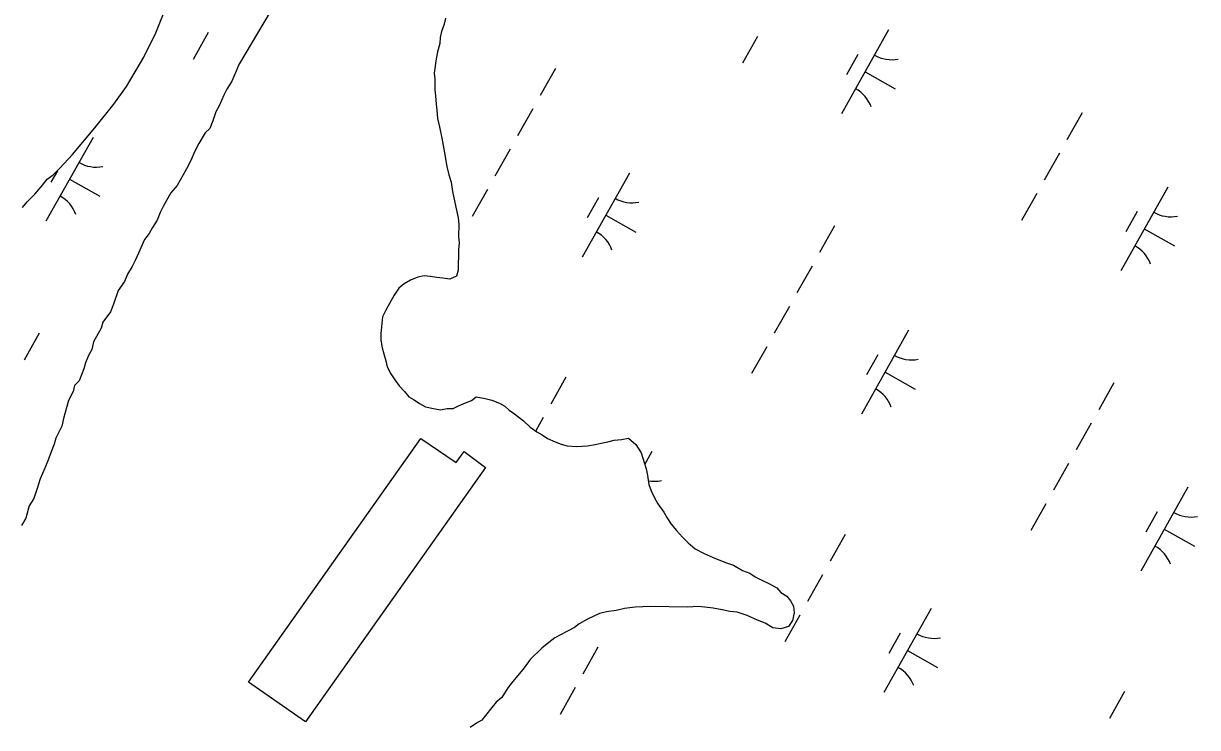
# Model space of a CAD drawing. Extents: x 3913936 to 3933962, y 195330 to 217741.
# Drawn here: x 3926453 to 3927063, y 211254 to 211619 of the extents above; entities that cross this region are included whole.
import ezdxf

# ---------------------------------------------------------------- set-up
doc = ezdxf.new("R2010")
doc.units = 0
doc.layers.add('V-CHAN-DOCK', color=7, linetype='Continuous')
doc.layers.add('V-WETL-SWMP', color=7, linetype='Continuous')

msp = doc.modelspace()

# ---------------------------------------------------------------- linework, layer by layer
at = {"layer": 'V-CHAN-DOCK'}
msp.add_lwpolyline([(3926599.79, 211256.71), (3926570.21, 211277.33), (3926659.67, 211403.8), (3926678.16, 211391.18), (3926682.17, 211397.02), (3926693.25, 211388.62)], close=True, dxfattribs=at)
at = {"layer": 'V-WETL-SWMP'}
for p, q in [((3926671.77, 211618.78), (3926670.54, 211614.87)), ((3926672.6, 211621.91), (3926671.77, 211618.78)), ((3926549.3, 211614.38), (3926541.46, 211600.44)), ((3926669.72, 211611.74), (3926669.68, 211608.6)), ((3926670.54, 211614.87), (3926669.72, 211611.74)), ((3926834.5, 211612.38), (3926826.66, 211598.43)), ((3926902.59, 211615.73), (3926878.09, 211572.15)), ((3926669.68, 211608.6), (3926668.44, 211604.3)), ((3926667.61, 211600.77), (3926666.72, 211593.32)), ((3926668.44, 211604.3), (3926667.61, 211600.77)), ((3926886.56, 211602.95), (3926880.68, 211592.49)), ((3926729.58, 211595.64), (3926721.74, 211581.69)), ((3926890.34, 211593.94), (3926906.03, 211585.12)), ((3926666.72, 211593.32), (3926667.07, 211590.18)), ((3926667.07, 211590.18), (3926667, 211584.68)), ((3926667, 211584.68), (3926667.35, 211581.53)), ((3926667.35, 211581.53), (3926667.69, 211577.21)), ((3926667.69, 211577.21), (3926668.04, 211574.06)), ((3926668.04, 211574.06), (3926668.38, 211569.74)), ((3926668.38, 211569.74), (3926669.5, 211565.4)), ((3926717.82, 211574.72), (3926709.98, 211560.77)), ((3927003.02, 211572.71), (3926995.17, 211558.76)), ((3926669.5, 211565.4), (3926670.6, 211559.5)), ((3926489.62, 211559.99), (3926465.12, 211516.41)), ((3926670.6, 211559.5), (3926672.07, 211552.01)), ((3926672.07, 211552.01), (3926673.15, 211544.93)), ((3926706.06, 211553.8), (3926698.22, 211539.85)), ((3926991.25, 211551.79), (3926983.41, 211537.84)), ((3926673.15, 211544.93), (3926674.27, 211540.6)), ((3926471.04, 211542.68), (3926467.71, 211536.75)), ((3926674.27, 211540.6), (3926675.4, 211536.65)), ((3926767.99, 211541.44), (3926743.49, 211497.86)), ((3926477.37, 211538.2), (3926493.06, 211529.38)), ((3926675.4, 211536.65), (3926676.12, 211531.93)), ((3926694.3, 211532.87), (3926686.46, 211518.93)), ((3927047.59, 211534.22), (3927023.09, 211490.64)), ((3926676.12, 211531.93), (3926678.34, 211521.3)), ((3926751.95, 211528.66), (3926746.07, 211518.2)), ((3926979.49, 211530.87), (3926971.65, 211516.92)), ((3926678.34, 211521.3), (3926679.08, 211518.15)), ((3927031.56, 211521.44), (3927025.68, 211510.98)), ((3926679.08, 211518.15), (3926679.43, 211515)), ((3926679.43, 211515), (3926679.35, 211508.32)), ((3926755.74, 211519.65), (3926771.43, 211510.83)), ((3926679.35, 211508.32), (3926679.7, 211505.18)), ((3926874.58, 211514.13), (3926866.74, 211500.18)), ((3927035.34, 211512.43), (3927051.03, 211503.61)), ((3926679.7, 211505.18), (3926679.26, 211501.65)), ((3926679.26, 211501.65), (3926679.12, 211491.05)), ((3926679.12, 211491.05), (3926678.29, 211487.92)), ((3926862.82, 211493.21), (3926854.98, 211479.26)), ((3926651.14, 211483.95), (3926648.36, 211481.64)), ((3926654.31, 211485.88), (3926651.14, 211483.95)), ((3926658.25, 211487.4), (3926654.31, 211485.88)), ((3926661.4, 211488.14), (3926658.25, 211487.4)), ((3926664.54, 211487.71), (3926661.4, 211488.14)), ((3926668.07, 211487.27), (3926664.54, 211487.71)), ((3926671.21, 211486.83), (3926668.07, 211487.27)), ((3926674.73, 211486.39), (3926671.21, 211486.83)), ((3926678.29, 211487.92), (3926674.73, 211486.39)), ((3926645.95, 211478.13), (3926643.54, 211473.84)), ((3926648.36, 211481.64), (3926645.95, 211478.13)), ((3926643.54, 211473.84), (3926641.53, 211470.34)), ((3926851.06, 211472.29), (3926843.22, 211458.34)), ((3926639.91, 211466.82), (3926639.02, 211458.19)), ((3926641.53, 211470.34), (3926639.91, 211466.82)), ((3926912.99, 211459.93), (3926888.49, 211416.35)), ((3926461.61, 211458.39), (3926453.77, 211444.44)), ((3926639.02, 211458.19), (3926638.97, 211454.66)), ((3926638.97, 211454.66), (3926639.7, 211450.72)), ((3926639.7, 211450.72), (3926640.45, 211447.57)), ((3926640.45, 211447.57), (3926641.58, 211444.02)), ((3926839.3, 211451.36), (3926831.46, 211437.42)), ((3926641.58, 211444.02), (3926642.32, 211440.87)), ((3926896.95, 211447.15), (3926891.07, 211436.69)), ((3926642.32, 211440.87), (3926644.24, 211437.31)), ((3926644.24, 211437.31), (3926646.16, 211434.14)), ((3926735.04, 211435.46), (3926727.2, 211421.51)), ((3926900.74, 211438.14), (3926916.43, 211429.32)), ((3926646.16, 211434.14), (3926648.47, 211430.97)), ((3926648.47, 211430.97), (3926651.19, 211428.19)), ((3927019.58, 211432.62), (3927011.74, 211418.67)), ((3926651.19, 211428.19), (3926653.5, 211425.4)), ((3926653.5, 211425.4), (3926656.23, 211423.8)), ((3926656.23, 211423.8), (3926658.96, 211421.8)), ((3926682.92, 211422.27), (3926686.08, 211423.4)), ((3926686.08, 211423.4), (3926688.46, 211425.33)), ((3926688.46, 211425.33), (3926693.16, 211424.49)), ((3926693.16, 211424.49), (3926696.68, 211423.66)), ((3926696.68, 211423.66), (3926700.59, 211422.03)), ((3926658.96, 211421.8), (3926662.08, 211420.19)), ((3926662.08, 211420.19), (3926666.39, 211419.34)), ((3926666.39, 211419.34), (3926669.91, 211418.51)), ((3926669.91, 211418.51), (3926673.45, 211419.25)), ((3926673.45, 211419.25), (3926676.6, 211419.21)), ((3926676.6, 211419.21), (3926679.36, 211420.74)), ((3926679.36, 211420.74), (3926682.92, 211422.27)), ((3926700.59, 211422.03), (3926703.32, 211420.43)), ((3926703.32, 211420.43), (3926705.65, 211418.43)), ((3926705.65, 211418.43), (3926708.37, 211416.43)), ((3926708.37, 211416.43), (3926713.04, 211412.83)), ((3926713.04, 211412.83), (3926716.53, 211409.65)), ((3926723.28, 211414.54), (3926719.42, 211407.66)), ((3927007.82, 211411.7), (3926999.98, 211397.75)), ((3926716.53, 211409.65), (3926720.03, 211407.24)), ((3926720.03, 211407.24), (3926722.76, 211405.64)), ((3926722.76, 211405.64), (3926725.48, 211403.64)), ((3926725.48, 211403.64), (3926729.39, 211402.01)), ((3926729.39, 211402.01), (3926732.51, 211400.8)), ((3926732.51, 211400.8), (3926735.64, 211399.97)), ((3926735.64, 211399.97), (3926740.35, 211399.51)), ((3926740.35, 211399.51), (3926746.25, 211399.83)), ((3926746.25, 211399.83), (3926750.18, 211400.56)), ((3926750.18, 211400.56), (3926753.33, 211401.3)), ((3926753.33, 211401.3), (3926756.88, 211402.04)), ((3926756.88, 211402.04), (3926760.03, 211402.79)), ((3926760.03, 211402.79), (3926763.96, 211403.13)), ((3926763.96, 211403.13), (3926767.51, 211403.87)), ((3926767.51, 211403.87), (3926771.39, 211400.67)), ((3926771.39, 211400.67), (3926774.08, 211396.32)), ((3926774.08, 211396.32), (3926776.72, 211388.04)), ((3926779.62, 211396.97), (3926775.95, 211390.45)), ((3926776.72, 211388.04), (3926777.46, 211384.49)), ((3926996.06, 211390.78), (3926988.22, 211376.83)), ((3926777.46, 211384.49), (3926778.19, 211379.77)), ((3926778.19, 211379.77), (3926779.32, 211376.61)), ((3926779.32, 211376.61), (3926781.23, 211372.66)), ((3927057.99, 211378.42), (3927033.49, 211334.84)), ((3926781.23, 211372.66), (3926782.77, 211369.89)), ((3926782.77, 211369.89), (3926785.85, 211365.53)), ((3926984.3, 211369.86), (3926976.46, 211355.91)), ((3926785.85, 211365.53), (3926787.39, 211362.76)), ((3926787.39, 211362.76), (3926789.7, 211359.19)), ((3927041.95, 211365.64), (3927036.07, 211355.18)), ((3926789.7, 211359.19), (3926792.4, 211356.02)), ((3926792.4, 211356.02), (3926795.5, 211352.44)), ((3927045.74, 211356.63), (3927061.43, 211347.81)), ((3926795.5, 211352.44), (3926798.6, 211349.65)), ((3926798.6, 211349.65), (3926802.09, 211346.46)), ((3926880.04, 211353.95), (3926872.2, 211340)), ((3926802.09, 211346.46), (3926806.77, 211344.04)), ((3926806.77, 211344.04), (3926811.46, 211342.02)), ((3926811.46, 211342.02), (3926815.37, 211340.4)), ((3926815.37, 211340.4), (3926818.49, 211339.18)), ((3926818.49, 211339.18), (3926822.01, 211337.95)), ((3926822.01, 211337.95), (3926826.69, 211335.14)), ((3926826.69, 211335.14), (3926830.6, 211333.91)), ((3926830.6, 211333.91), (3926833.32, 211331.91)), ((3926833.32, 211331.91), (3926836.44, 211330.3)), ((3926868.28, 211333.03), (3926860.44, 211319.08)), ((3926836.44, 211330.3), (3926840.73, 211328.28)), ((3926840.73, 211328.28), (3926844.64, 211326.26)), ((3926844.64, 211326.26), (3926846.57, 211323.88)), ((3926846.57, 211323.88), (3926849.68, 211321.88)), ((3926849.68, 211321.88), (3926851.62, 211319.49)), ((3926851.62, 211319.49), (3926853.15, 211316.72)), ((3926756.1, 211313.69), (3926752.56, 211312.95)), ((3926761.22, 211314.41), (3926756.1, 211313.69)), ((3926765.55, 211315.53), (3926761.22, 211314.41)), ((3926771.06, 211316.24), (3926765.55, 211315.53)), ((3926778.92, 211316.53), (3926771.06, 211316.24)), ((3926798.16, 211316.27), (3926778.92, 211316.53)), ((3926803.66, 211316.59), (3926798.16, 211316.27)), ((3926807.19, 211316.15), (3926803.66, 211316.59)), ((3926811.5, 211315.7), (3926807.19, 211316.15)), ((3926816.21, 211314.86), (3926811.5, 211315.7)), ((3926820.12, 211314.02), (3926816.21, 211314.86)), ((3926824.04, 211313.58), (3926820.12, 211314.02)), ((3926829.13, 211311.94), (3926824.04, 211313.58)), ((3926853.5, 211313.18), (3926852.66, 211309.27)), ((3926853.15, 211316.72), (3926853.5, 211313.18)), ((3926924.62, 211315.46), (3926900.12, 211271.88)), ((3926741.88, 211307.59), (3926739.5, 211305.66)), ((3926746.23, 211309.89), (3926741.88, 211307.59)), ((3926752.56, 211312.95), (3926746.23, 211309.89)), ((3926834.6, 211309.51), (3926829.13, 211311.94)), ((3926838.5, 211307.89), (3926834.6, 211309.51)), ((3926842.4, 211305.48), (3926838.5, 211307.89)), ((3926856.52, 211312.11), (3926848.68, 211298.16)), ((3926852.66, 211309.27), (3926850.65, 211306.15)), ((3926735.94, 211303.74), (3926729.22, 211300.3)), ((3926739.5, 211305.66), (3926735.94, 211303.74)), ((3926846.71, 211305.03), (3926842.4, 211305.48)), ((3926850.65, 211306.15), (3926846.71, 211305.03)), ((3926908.58, 211302.68), (3926902.7, 211292.22)), ((3926722.47, 211294.89), (3926716.5, 211289.08)), ((3926725.25, 211297.21), (3926722.47, 211294.89)), ((3926729.22, 211300.3), (3926725.25, 211297.21)), ((3926751.61, 211295.37), (3926743.77, 211281.42)), ((3926716.5, 211289.08), (3926713.31, 211284.8)), ((3926912.37, 211293.67), (3926928.06, 211284.85)), ((3926713.31, 211284.8), (3926710.91, 211281.69)), ((3926707.32, 211277.42), (3926704.92, 211274.31)), ((3926710.91, 211281.69), (3926707.32, 211277.42)), ((3926704.92, 211274.31), (3926701.71, 211269.24)), ((3926739.85, 211274.45), (3926732.01, 211260.5)), ((3927025.04, 211272.44), (3927017.2, 211258.49)), ((3926698.93, 211266.92), (3926696.54, 211264.21)), ((3926701.71, 211269.24), (3926698.93, 211266.92)), ((3926693.34, 211259.93), (3926691.34, 211257.6)), ((3926696.54, 211264.21), (3926693.34, 211259.93)), ((3926688.58, 211256.06), (3926685.4, 211253.75)), ((3926691.34, 211257.6), (3926688.58, 211256.06))]:
    msp.add_line(p, q, dxfattribs=at)
for points in [[(3926600.72, 211657.61), (3926565.57, 211598.37), (3926565.46, 211598.2), (3926563.84, 211594.3), (3926561.41, 211588.83), (3926559.01, 211584.93), (3926557.39, 211581.81), (3926554.96, 211576.35), (3926553.35, 211573.23), (3926551.72, 211568.54), (3926550.1, 211564.63), (3926547.71, 211562.3), (3926544.5, 211556.85), (3926542.08, 211552.17), (3926540.46, 211548.26), (3926538.04, 211543.58), (3926536.42, 211540.46), (3926533.21, 211535.01), (3926530.02, 211531.12), (3926527.61, 211527.23), (3926526, 211524.1), (3926524.38, 211520.98), (3926522.76, 211517.08), (3926520.35, 211513.18), (3926518.74, 211510.06), (3926516.34, 211506.95), (3926513.11, 211499.93), (3926511.49, 211496.02), (3926509.87, 211492.9), (3926507.47, 211489), (3926505.84, 211485.1), (3926502.64, 211480.43), (3926500.19, 211473.39)], [(3926452.94, 211523.5), (3926455.34, 211526.61), (3926459.31, 211530.49), (3926463.3, 211535.15), (3926465.7, 211538.26), (3926468.87, 211540.57), (3926472.35, 211543.96), (3926478.93, 211551.14), (3926490.5, 211564.93), (3926500.29, 211577.17), (3926506.89, 211586.31), (3926515.93, 211601.51), (3926522.18, 211614.19), (3926528.88, 211630.99)], [(3926500.19, 211473.39), (3926498.57, 211469.48), (3926494.57, 211464.04), (3926493.74, 211460.91), (3926489.72, 211453.89), (3926488.88, 211449.98), (3926487.27, 211446.85), (3926485.65, 211442.95), (3926484.82, 211439.82), (3926482.38, 211433.57), (3926480, 211431.24), (3926479.17, 211428.11), (3926476.75, 211423.43), (3926475.92, 211420.3), (3926474.27, 211414.04), (3926473.43, 211410.12), (3926470.21, 211403.88), (3926469.38, 211400.75), (3926467.76, 211396.84), (3926466.12, 211392.15), (3926464.5, 211388.24), (3926462.07, 211382.78), (3926460.43, 211377.3), (3926458.8, 211372.61), (3926456.39, 211368.71), (3926454.73, 211362.45), (3926452.33, 211358.56)]]:
    msp.add_lwpolyline(points, dxfattribs=at)
for centre, start, end in [((3926904.08, 211617.9), 239.88608, 281.42974), ((3926877.01, 211569.75), 19.88608, 61.42973), ((3926491.12, 211562.16), 239.88608, 281.42974), ((3926464.05, 211514.01), 19.88608, 61.42973), ((3926769.48, 211543.61), 239.88608, 281.42974), ((3927049.08, 211536.39), 239.88608, 281.42974), ((3926742.41, 211495.46), 19.88608, 61.42973), ((3927022.01, 211488.24), 19.88608, 61.42973), ((3926636.11, 211480.65), 281.25737, 281.42974), ((3926914.48, 211462.1), 239.88608, 281.42974), ((3926887.41, 211413.95), 19.88608, 61.42973), ((3926781.11, 211399.14), 259.40345, 281.42974), ((3927059.48, 211380.59), 239.88608, 281.42974), ((3927032.41, 211332.44), 19.88608, 61.42973), ((3926926.11, 211317.63), 239.88608, 281.42974), ((3926899.04, 211269.48), 19.88608, 61.42973)]:
    msp.add_arc(centre, 17.62, start, end, dxfattribs=at)

doc.saveas('drawing.dxf')
